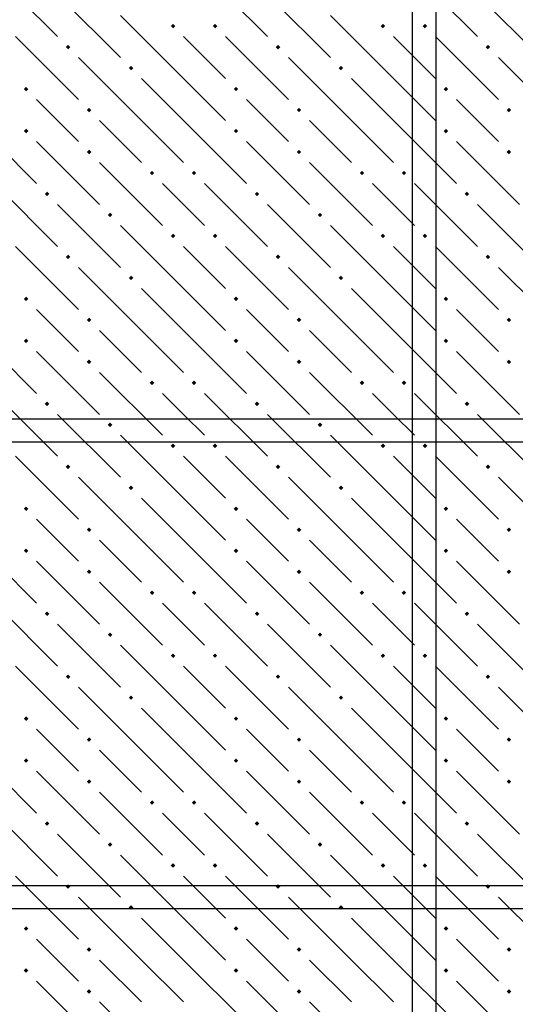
# Model space of a CAD drawing. Header units: millimetres. Extents: x 40580 to 1930067, y -240640 to 81020.
# Tile 446 of 656: x 1129829 to 1131246, y -189775 to -186960. Entities that reach past the tile are written whole.
import ezdxf

# ---------------------------------------------------------------- set-up
doc = ezdxf.new("R2010")
doc.units = ezdxf.units.MM
doc.layers.add('ЖБ Перекрытие верхний уровень', color=7, linetype='Continuous', lineweight=35)
doc.layers.add('Фоновоя арматура Х1', color=52, linetype='Continuous', lineweight=25)

msp = doc.modelspace()

# ---------------------------------------------------------------- hatches: boundary and pattern name
at = {"layer": 'ЖБ Перекрытие верхний уровень', "linetype": 'Continuous', "lineweight": -3, "transparency": 33554687}
for points in [[(1130260.9, -186978.3), (1130267.4, -186971.8), (1130273.9, -186978.3), (1130267.4, -186984.8)], [(1130380.9, -186978.3), (1130387.4, -186971.8), (1130393.9, -186978.3), (1130387.4, -186984.8)], [(1130860.9, -186978.3), (1130867.4, -186971.8), (1130873.9, -186978.3), (1130867.4, -186984.8)], [(1130980.9, -186978.3), (1130987.4, -186971.8), (1130993.9, -186978.3), (1130987.4, -186984.8)], [(1129960.9, -187038.3), (1129967.4, -187031.8), (1129973.9, -187038.3), (1129967.4, -187044.8)], [(1130560.9, -187038.3), (1130567.4, -187031.8), (1130573.9, -187038.3), (1130567.4, -187044.8)], [(1131160.9, -187038.3), (1131167.4, -187031.8), (1131173.9, -187038.3), (1131167.4, -187044.8)], [(1130140.9, -187098.3), (1130147.4, -187091.8), (1130153.9, -187098.3), (1130147.4, -187104.8)], [(1130740.9, -187098.3), (1130747.4, -187091.8), (1130753.9, -187098.3), (1130747.4, -187104.8)], [(1129840.9, -187158.3), (1129847.4, -187151.8), (1129853.9, -187158.3), (1129847.4, -187164.8)], [(1130440.9, -187158.3), (1130447.4, -187151.8), (1130453.9, -187158.3), (1130447.4, -187164.8)], [(1131040.9, -187158.3), (1131047.4, -187151.8), (1131053.9, -187158.3), (1131047.4, -187164.8)], [(1130020.9, -187218.3), (1130027.4, -187211.8), (1130033.9, -187218.3), (1130027.4, -187224.8)], [(1130620.9, -187218.3), (1130627.4, -187211.8), (1130633.9, -187218.3), (1130627.4, -187224.8)], [(1131220.9, -187218.3), (1131227.4, -187211.8), (1131233.9, -187218.3), (1131227.4, -187224.8)], [(1129840.9, -187278.3), (1129847.4, -187271.8), (1129853.9, -187278.3), (1129847.4, -187284.8)], [(1130440.9, -187278.3), (1130447.4, -187271.8), (1130453.9, -187278.3), (1130447.4, -187284.8)], [(1131040.9, -187278.3), (1131047.4, -187271.8), (1131053.9, -187278.3), (1131047.4, -187284.8)], [(1130020.9, -187338.3), (1130027.4, -187331.8), (1130033.9, -187338.3), (1130027.4, -187344.8)], [(1130620.9, -187338.3), (1130627.4, -187331.8), (1130633.9, -187338.3), (1130627.4, -187344.8)], [(1131220.9, -187338.3), (1131227.4, -187331.8), (1131233.9, -187338.3), (1131227.4, -187344.8)], [(1130200.9, -187398.3), (1130207.4, -187391.8), (1130213.9, -187398.3), (1130207.4, -187404.8)], [(1130320.9, -187398.3), (1130327.4, -187391.8), (1130333.9, -187398.3), (1130327.4, -187404.8)], [(1130800.9, -187398.3), (1130807.4, -187391.8), (1130813.9, -187398.3), (1130807.4, -187404.8)], [(1130920.9, -187398.3), (1130927.4, -187391.8), (1130933.9, -187398.3), (1130927.4, -187404.8)], [(1129900.9, -187458.3), (1129907.4, -187451.8), (1129913.9, -187458.3), (1129907.4, -187464.8)], [(1130500.9, -187458.3), (1130507.4, -187451.8), (1130513.9, -187458.3), (1130507.4, -187464.8)], [(1131100.9, -187458.3), (1131107.4, -187451.8), (1131113.9, -187458.3), (1131107.4, -187464.8)], [(1130080.9, -187518.3), (1130087.4, -187511.8), (1130093.9, -187518.3), (1130087.4, -187524.8)], [(1130680.9, -187518.3), (1130687.4, -187511.8), (1130693.9, -187518.3), (1130687.4, -187524.8)], [(1130260.9, -187578.3), (1130267.4, -187571.8), (1130273.9, -187578.3), (1130267.4, -187584.8)], [(1130380.9, -187578.3), (1130387.4, -187571.8), (1130393.9, -187578.3), (1130387.4, -187584.8)], [(1130860.9, -187578.3), (1130867.4, -187571.8), (1130873.9, -187578.3), (1130867.4, -187584.8)], [(1130980.9, -187578.3), (1130987.4, -187571.8), (1130993.9, -187578.3), (1130987.4, -187584.8)], [(1129960.9, -187638.3), (1129967.4, -187631.8), (1129973.9, -187638.3), (1129967.4, -187644.8)], [(1130560.9, -187638.3), (1130567.4, -187631.8), (1130573.9, -187638.3), (1130567.4, -187644.8)], [(1131160.9, -187638.3), (1131167.4, -187631.8), (1131173.9, -187638.3), (1131167.4, -187644.8)], [(1130140.9, -187698.3), (1130147.4, -187691.8), (1130153.9, -187698.3), (1130147.4, -187704.8)], [(1130740.9, -187698.3), (1130747.4, -187691.8), (1130753.9, -187698.3), (1130747.4, -187704.8)], [(1129840.9, -187758.3), (1129847.4, -187751.8), (1129853.9, -187758.3), (1129847.4, -187764.8)], [(1130440.9, -187758.3), (1130447.4, -187751.8), (1130453.9, -187758.3), (1130447.4, -187764.8)], [(1131040.9, -187758.3), (1131047.4, -187751.8), (1131053.9, -187758.3), (1131047.4, -187764.8)], [(1130020.9, -187818.3), (1130027.4, -187811.8), (1130033.9, -187818.3), (1130027.4, -187824.8)], [(1130620.9, -187818.3), (1130627.4, -187811.8), (1130633.9, -187818.3), (1130627.4, -187824.8)], [(1131220.9, -187818.3), (1131227.4, -187811.8), (1131233.9, -187818.3), (1131227.4, -187824.8)], [(1129840.9, -187878.3), (1129847.4, -187871.8), (1129853.9, -187878.3), (1129847.4, -187884.8)], [(1130440.9, -187878.3), (1130447.4, -187871.8), (1130453.9, -187878.3), (1130447.4, -187884.8)], [(1131040.9, -187878.3), (1131047.4, -187871.8), (1131053.9, -187878.3), (1131047.4, -187884.8)], [(1130020.9, -187938.3), (1130027.4, -187931.8), (1130033.9, -187938.3), (1130027.4, -187944.8)], [(1130620.9, -187938.3), (1130627.4, -187931.8), (1130633.9, -187938.3), (1130627.4, -187944.8)], [(1131220.9, -187938.3), (1131227.4, -187931.8), (1131233.9, -187938.3), (1131227.4, -187944.8)], [(1130200.9, -187998.3), (1130207.4, -187991.8), (1130213.9, -187998.3), (1130207.4, -188004.8)], [(1130320.9, -187998.3), (1130327.4, -187991.8), (1130333.9, -187998.3), (1130327.4, -188004.8)], [(1130800.9, -187998.3), (1130807.4, -187991.8), (1130813.9, -187998.3), (1130807.4, -188004.8)], [(1130920.9, -187998.3), (1130927.4, -187991.8), (1130933.9, -187998.3), (1130927.4, -188004.8)], [(1129900.9, -188058.3), (1129907.4, -188051.8), (1129913.9, -188058.3), (1129907.4, -188064.8)], [(1130500.9, -188058.3), (1130507.4, -188051.8), (1130513.9, -188058.3), (1130507.4, -188064.8)], [(1131100.9, -188058.3), (1131107.4, -188051.8), (1131113.9, -188058.3), (1131107.4, -188064.8)], [(1130080.9, -188118.3), (1130087.4, -188111.8), (1130093.9, -188118.3), (1130087.4, -188124.8)], [(1130680.9, -188118.3), (1130687.4, -188111.8), (1130693.9, -188118.3), (1130687.4, -188124.8)], [(1130260.9, -188178.3), (1130267.4, -188171.8), (1130273.9, -188178.3), (1130267.4, -188184.8)], [(1130380.9, -188178.3), (1130387.4, -188171.8), (1130393.9, -188178.3), (1130387.4, -188184.8)], [(1130860.9, -188178.3), (1130867.4, -188171.8), (1130873.9, -188178.3), (1130867.4, -188184.8)], [(1130980.9, -188178.3), (1130987.4, -188171.8), (1130993.9, -188178.3), (1130987.4, -188184.8)], [(1129960.9, -188238.3), (1129967.4, -188231.8), (1129973.9, -188238.3), (1129967.4, -188244.8)], [(1130560.9, -188238.3), (1130567.4, -188231.8), (1130573.9, -188238.3), (1130567.4, -188244.8)], [(1131160.9, -188238.3), (1131167.4, -188231.8), (1131173.9, -188238.3), (1131167.4, -188244.8)], [(1130140.9, -188298.3), (1130147.4, -188291.8), (1130153.9, -188298.3), (1130147.4, -188304.8)], [(1130740.9, -188298.3), (1130747.4, -188291.8), (1130753.9, -188298.3), (1130747.4, -188304.8)], [(1129840.9, -188358.3), (1129847.4, -188351.8), (1129853.9, -188358.3), (1129847.4, -188364.8)], [(1130440.9, -188358.3), (1130447.4, -188351.8), (1130453.9, -188358.3), (1130447.4, -188364.8)], [(1131040.9, -188358.3), (1131047.4, -188351.8), (1131053.9, -188358.3), (1131047.4, -188364.8)], [(1130020.9, -188418.3), (1130027.4, -188411.8), (1130033.9, -188418.3), (1130027.4, -188424.8)], [(1130620.9, -188418.3), (1130627.4, -188411.8), (1130633.9, -188418.3), (1130627.4, -188424.8)], [(1131220.9, -188418.3), (1131227.4, -188411.8), (1131233.9, -188418.3), (1131227.4, -188424.8)], [(1129840.9, -188478.3), (1129847.4, -188471.8), (1129853.9, -188478.3), (1129847.4, -188484.8)], [(1130440.9, -188478.3), (1130447.4, -188471.8), (1130453.9, -188478.3), (1130447.4, -188484.8)], [(1131040.9, -188478.3), (1131047.4, -188471.8), (1131053.9, -188478.3), (1131047.4, -188484.8)], [(1130020.9, -188538.3), (1130027.4, -188531.8), (1130033.9, -188538.3), (1130027.4, -188544.8)], [(1130620.9, -188538.3), (1130627.4, -188531.8), (1130633.9, -188538.3), (1130627.4, -188544.8)], [(1131220.9, -188538.3), (1131227.4, -188531.8), (1131233.9, -188538.3), (1131227.4, -188544.8)], [(1130200.9, -188598.3), (1130207.4, -188591.8), (1130213.9, -188598.3), (1130207.4, -188604.8)], [(1130320.9, -188598.3), (1130327.4, -188591.8), (1130333.9, -188598.3), (1130327.4, -188604.8)], [(1130800.9, -188598.3), (1130807.4, -188591.8), (1130813.9, -188598.3), (1130807.4, -188604.8)], [(1130920.9, -188598.3), (1130927.4, -188591.8), (1130933.9, -188598.3), (1130927.4, -188604.8)], [(1129900.9, -188658.3), (1129907.4, -188651.8), (1129913.9, -188658.3), (1129907.4, -188664.8)], [(1130500.9, -188658.3), (1130507.4, -188651.8), (1130513.9, -188658.3), (1130507.4, -188664.8)], [(1131100.9, -188658.3), (1131107.4, -188651.8), (1131113.9, -188658.3), (1131107.4, -188664.8)], [(1130080.9, -188718.3), (1130087.4, -188711.8), (1130093.9, -188718.3), (1130087.4, -188724.8)], [(1130680.9, -188718.3), (1130687.4, -188711.8), (1130693.9, -188718.3), (1130687.4, -188724.8)], [(1130260.9, -188778.3), (1130267.4, -188771.8), (1130273.9, -188778.3), (1130267.4, -188784.8)], [(1130380.9, -188778.3), (1130387.4, -188771.8), (1130393.9, -188778.3), (1130387.4, -188784.8)], [(1130860.9, -188778.3), (1130867.4, -188771.8), (1130873.9, -188778.3), (1130867.4, -188784.8)], [(1130980.9, -188778.3), (1130987.4, -188771.8), (1130993.9, -188778.3), (1130987.4, -188784.8)], [(1129960.9, -188838.3), (1129967.4, -188831.8), (1129973.9, -188838.3), (1129967.4, -188844.8)], [(1130560.9, -188838.3), (1130567.4, -188831.8), (1130573.9, -188838.3), (1130567.4, -188844.8)], [(1131160.9, -188838.3), (1131167.4, -188831.8), (1131173.9, -188838.3), (1131167.4, -188844.8)], [(1130140.9, -188898.3), (1130147.4, -188891.8), (1130153.9, -188898.3), (1130147.4, -188904.8)], [(1130740.9, -188898.3), (1130747.4, -188891.8), (1130753.9, -188898.3), (1130747.4, -188904.8)], [(1129840.9, -188958.3), (1129847.4, -188951.8), (1129853.9, -188958.3), (1129847.4, -188964.8)], [(1130440.9, -188958.3), (1130447.4, -188951.8), (1130453.9, -188958.3), (1130447.4, -188964.8)], [(1131040.9, -188958.3), (1131047.4, -188951.8), (1131053.9, -188958.3), (1131047.4, -188964.8)], [(1130020.9, -189018.3), (1130027.4, -189011.8), (1130033.9, -189018.3), (1130027.4, -189024.8)], [(1130620.9, -189018.3), (1130627.4, -189011.8), (1130633.9, -189018.3), (1130627.4, -189024.8)], [(1131220.9, -189018.3), (1131227.4, -189011.8), (1131233.9, -189018.3), (1131227.4, -189024.8)], [(1129840.9, -189078.3), (1129847.4, -189071.8), (1129853.9, -189078.3), (1129847.4, -189084.8)], [(1130440.9, -189078.3), (1130447.4, -189071.8), (1130453.9, -189078.3), (1130447.4, -189084.8)], [(1131040.9, -189078.3), (1131047.4, -189071.8), (1131053.9, -189078.3), (1131047.4, -189084.8)], [(1130020.9, -189138.3), (1130027.4, -189131.8), (1130033.9, -189138.3), (1130027.4, -189144.8)], [(1130620.9, -189138.3), (1130627.4, -189131.8), (1130633.9, -189138.3), (1130627.4, -189144.8)], [(1131220.9, -189138.3), (1131227.4, -189131.8), (1131233.9, -189138.3), (1131227.4, -189144.8)], [(1130200.9, -189198.3), (1130207.4, -189191.8), (1130213.9, -189198.3), (1130207.4, -189204.8)], [(1130320.9, -189198.3), (1130327.4, -189191.8), (1130333.9, -189198.3), (1130327.4, -189204.8)], [(1130800.9, -189198.3), (1130807.4, -189191.8), (1130813.9, -189198.3), (1130807.4, -189204.8)], [(1130920.9, -189198.3), (1130927.4, -189191.8), (1130933.9, -189198.3), (1130927.4, -189204.8)], [(1129900.9, -189258.3), (1129907.4, -189251.8), (1129913.9, -189258.3), (1129907.4, -189264.8)], [(1130500.9, -189258.3), (1130507.4, -189251.8), (1130513.9, -189258.3), (1130507.4, -189264.8)], [(1131100.9, -189258.3), (1131107.4, -189251.8), (1131113.9, -189258.3), (1131107.4, -189264.8)], [(1130080.9, -189318.3), (1130087.4, -189311.8), (1130093.9, -189318.3), (1130087.4, -189324.8)], [(1130680.9, -189318.3), (1130687.4, -189311.8), (1130693.9, -189318.3), (1130687.4, -189324.8)], [(1130260.9, -189378.3), (1130267.4, -189371.8), (1130273.9, -189378.3), (1130267.4, -189384.8)], [(1130380.9, -189378.3), (1130387.4, -189371.8), (1130393.9, -189378.3), (1130387.4, -189384.8)], [(1130860.9, -189378.3), (1130867.4, -189371.8), (1130873.9, -189378.3), (1130867.4, -189384.8)], [(1130980.9, -189378.3), (1130987.4, -189371.8), (1130993.9, -189378.3), (1130987.4, -189384.8)], [(1129960.9, -189438.3), (1129967.4, -189431.8), (1129973.9, -189438.3), (1129967.4, -189444.8)], [(1130560.9, -189438.3), (1130567.4, -189431.8), (1130573.9, -189438.3), (1130567.4, -189444.8)], [(1131160.9, -189438.3), (1131167.4, -189431.8), (1131173.9, -189438.3), (1131167.4, -189444.8)], [(1130140.9, -189498.3), (1130147.4, -189491.8), (1130153.9, -189498.3), (1130147.4, -189504.8)], [(1130740.9, -189498.3), (1130747.4, -189491.8), (1130753.9, -189498.3), (1130747.4, -189504.8)], [(1129840.9, -189558.3), (1129847.4, -189551.8), (1129853.9, -189558.3), (1129847.4, -189564.8)], [(1130440.9, -189558.3), (1130447.4, -189551.8), (1130453.9, -189558.3), (1130447.4, -189564.8)], [(1131040.9, -189558.3), (1131047.4, -189551.8), (1131053.9, -189558.3), (1131047.4, -189564.8)], [(1130020.9, -189618.3), (1130027.4, -189611.8), (1130033.9, -189618.3), (1130027.4, -189624.8)], [(1130620.9, -189618.3), (1130627.4, -189611.8), (1130633.9, -189618.3), (1130627.4, -189624.8)], [(1131220.9, -189618.3), (1131227.4, -189611.8), (1131233.9, -189618.3), (1131227.4, -189624.8)], [(1129840.9, -189678.3), (1129847.4, -189671.8), (1129853.9, -189678.3), (1129847.4, -189684.8)], [(1130440.9, -189678.3), (1130447.4, -189671.8), (1130453.9, -189678.3), (1130447.4, -189684.8)], [(1131040.9, -189678.3), (1131047.4, -189671.8), (1131053.9, -189678.3), (1131047.4, -189684.8)], [(1130020.9, -189738.3), (1130027.4, -189731.8), (1130033.9, -189738.3), (1130027.4, -189744.8)], [(1130620.9, -189738.3), (1130627.4, -189731.8), (1130633.9, -189738.3), (1130627.4, -189744.8)], [(1131220.9, -189738.3), (1131227.4, -189731.8), (1131233.9, -189738.3), (1131227.4, -189744.8)]]:
    msp.add_hatch(color=7, dxfattribs=at).paths.add_polyline_path(points, flags=16)

# ---------------------------------------------------------------- linework, layer by layer
at = {"layer": 'ЖБ Перекрытие верхний уровень', "color": 9, "linetype": 'Continuous', "lineweight": -3, "true_color": 0xc7c7c7, "transparency": 33554687}
for p, q in [((1129757.4, -186828.3), (1129937.4, -187008.3)), ((1130357.4, -186828.3), (1130537.4, -187008.3)), ((1130957.4, -186828.3), (1131137.4, -187008.3)), ((1129937.4, -186888.3), (1130117.4, -187068.3)), ((1130537.4, -186888.3), (1130717.4, -187068.3)), ((1131137.4, -186888.3), (1131317.4, -187068.3)), ((1130297.4, -187128.3), (1130117.4, -186948.3)), ((1130897.4, -187128.3), (1130717.4, -186948.3)), ((1129817.4, -187008.3), (1129997.4, -187188.3)), ((1130297.4, -187008.3), (1130417.4, -187128.3)), ((1130417.4, -187008.3), (1130597.4, -187188.3)), ((1130897.4, -187008.3), (1131017.4, -187128.3)), ((1131017.4, -187008.3), (1131197.4, -187188.3)), ((1130177.4, -187248.3), (1129997.4, -187068.3)), ((1130777.4, -187248.3), (1130597.4, -187068.3)), ((1131377.4, -187248.3), (1131197.4, -187068.3)), ((1130177.4, -187128.3), (1130297.4, -187248.3)), ((1130297.4, -187128.3), (1130417.4, -187248.3)), ((1130777.4, -187128.3), (1130897.4, -187248.3)), ((1130897.4, -187128.3), (1131017.4, -187248.3)), ((1129937.4, -187248.3), (1129877.4, -187188.3)), ((1130537.4, -187248.3), (1130477.4, -187188.3)), ((1131137.4, -187248.3), (1131077.4, -187188.3)), ((1129697.4, -187248.3), (1129877.4, -187428.3)), ((1129997.4, -187308.3), (1129937.4, -187248.3)), ((1130057.4, -187248.3), (1130177.4, -187368.3)), ((1130177.4, -187248.3), (1130297.4, -187368.3)), ((1130297.4, -187248.3), (1130477.4, -187428.3)), ((1130597.4, -187308.3), (1130537.4, -187248.3)), ((1130657.4, -187248.3), (1130777.4, -187368.3)), ((1130777.4, -187248.3), (1130897.4, -187368.3)), ((1130897.4, -187248.3), (1131077.4, -187428.3)), ((1131197.4, -187308.3), (1131137.4, -187248.3)), ((1129877.4, -187308.3), (1130057.4, -187488.3)), ((1130477.4, -187308.3), (1130657.4, -187488.3)), ((1131077.4, -187308.3), (1131257.4, -187488.3)), ((1130057.4, -187368.3), (1130237.4, -187548.3)), ((1130657.4, -187368.3), (1130837.4, -187548.3)), ((1129757.4, -187428.3), (1129937.4, -187608.3)), ((1130297.4, -187488.3), (1130237.4, -187428.3)), ((1130357.4, -187428.3), (1130537.4, -187608.3)), ((1130897.4, -187488.3), (1130837.4, -187428.3)), ((1130957.4, -187428.3), (1131137.4, -187608.3)), ((1129937.4, -187488.3), (1130117.4, -187668.3)), ((1130357.4, -187548.3), (1130297.4, -187488.3)), ((1130537.4, -187488.3), (1130717.4, -187668.3)), ((1130957.4, -187548.3), (1130897.4, -187488.3)), ((1131137.4, -187488.3), (1131317.4, -187668.3)), ((1130297.4, -187728.3), (1130117.4, -187548.3)), ((1130897.4, -187728.3), (1130717.4, -187548.3)), ((1129817.4, -187608.3), (1129997.4, -187788.3)), ((1130297.4, -187608.3), (1130417.4, -187728.3)), ((1130417.4, -187608.3), (1130597.4, -187788.3)), ((1130897.4, -187608.3), (1131017.4, -187728.3)), ((1131017.4, -187608.3), (1131197.4, -187788.3)), ((1130177.4, -187848.3), (1129997.4, -187668.3)), ((1130777.4, -187848.3), (1130597.4, -187668.3)), ((1131377.4, -187848.3), (1131197.4, -187668.3)), ((1130177.4, -187728.3), (1130297.4, -187848.3)), ((1130297.4, -187728.3), (1130417.4, -187848.3)), ((1130777.4, -187728.3), (1130897.4, -187848.3)), ((1130897.4, -187728.3), (1131017.4, -187848.3)), ((1129937.4, -187848.3), (1129877.4, -187788.3)), ((1130537.4, -187848.3), (1130477.4, -187788.3)), ((1131137.4, -187848.3), (1131077.4, -187788.3)), ((1129697.4, -187848.3), (1129877.4, -188028.3)), ((1129997.4, -187908.3), (1129937.4, -187848.3)), ((1130057.4, -187848.3), (1130177.4, -187968.3)), ((1130177.4, -187848.3), (1130297.4, -187968.3)), ((1130297.4, -187848.3), (1130477.4, -188028.3)), ((1130597.4, -187908.3), (1130537.4, -187848.3)), ((1130657.4, -187848.3), (1130777.4, -187968.3)), ((1130777.4, -187848.3), (1130897.4, -187968.3)), ((1130897.4, -187848.3), (1131077.4, -188028.3)), ((1131197.4, -187908.3), (1131137.4, -187848.3)), ((1129877.4, -187908.3), (1130057.4, -188088.3)), ((1130477.4, -187908.3), (1130657.4, -188088.3)), ((1131077.4, -187908.3), (1131257.4, -188088.3)), ((1130057.4, -187968.3), (1130237.4, -188148.3)), ((1130657.4, -187968.3), (1130837.4, -188148.3)), ((1129757.4, -188028.3), (1129937.4, -188208.3)), ((1130297.4, -188088.3), (1130237.4, -188028.3)), ((1130357.4, -188028.3), (1130537.4, -188208.3)), ((1130897.4, -188088.3), (1130837.4, -188028.3)), ((1130957.4, -188028.3), (1131137.4, -188208.3)), ((1129937.4, -188088.3), (1130117.4, -188268.3)), ((1130357.4, -188148.3), (1130297.4, -188088.3)), ((1130537.4, -188088.3), (1130717.4, -188268.3)), ((1130957.4, -188148.3), (1130897.4, -188088.3)), ((1131137.4, -188088.3), (1131317.4, -188268.3)), ((1130297.4, -188328.3), (1130117.4, -188148.3)), ((1130897.4, -188328.3), (1130717.4, -188148.3)), ((1129817.4, -188208.3), (1129997.4, -188388.3)), ((1130297.4, -188208.3), (1130417.4, -188328.3)), ((1130417.4, -188208.3), (1130597.4, -188388.3)), ((1130897.4, -188208.3), (1131017.4, -188328.3)), ((1131017.4, -188208.3), (1131197.4, -188388.3)), ((1130177.4, -188448.3), (1129997.4, -188268.3)), ((1130777.4, -188448.3), (1130597.4, -188268.3)), ((1131377.4, -188448.3), (1131197.4, -188268.3)), ((1130177.4, -188328.3), (1130297.4, -188448.3)), ((1130297.4, -188328.3), (1130417.4, -188448.3)), ((1130777.4, -188328.3), (1130897.4, -188448.3)), ((1130897.4, -188328.3), (1131017.4, -188448.3)), ((1129937.4, -188448.3), (1129877.4, -188388.3)), ((1130537.4, -188448.3), (1130477.4, -188388.3)), ((1131137.4, -188448.3), (1131077.4, -188388.3)), ((1129697.4, -188448.3), (1129877.4, -188628.3)), ((1129997.4, -188508.3), (1129937.4, -188448.3)), ((1130057.4, -188448.3), (1130177.4, -188568.3)), ((1130177.4, -188448.3), (1130297.4, -188568.3)), ((1130297.4, -188448.3), (1130477.4, -188628.3)), ((1130597.4, -188508.3), (1130537.4, -188448.3)), ((1130657.4, -188448.3), (1130777.4, -188568.3)), ((1130777.4, -188448.3), (1130897.4, -188568.3)), ((1130897.4, -188448.3), (1131077.4, -188628.3)), ((1131197.4, -188508.3), (1131137.4, -188448.3)), ((1129877.4, -188508.3), (1130057.4, -188688.3)), ((1130477.4, -188508.3), (1130657.4, -188688.3)), ((1131077.4, -188508.3), (1131257.4, -188688.3)), ((1130057.4, -188568.3), (1130237.4, -188748.3)), ((1130657.4, -188568.3), (1130837.4, -188748.3)), ((1129757.4, -188628.3), (1129937.4, -188808.3)), ((1130297.4, -188688.3), (1130237.4, -188628.3)), ((1130357.4, -188628.3), (1130537.4, -188808.3)), ((1130897.4, -188688.3), (1130837.4, -188628.3)), ((1130957.4, -188628.3), (1131137.4, -188808.3)), ((1129937.4, -188688.3), (1130117.4, -188868.3)), ((1130357.4, -188748.3), (1130297.4, -188688.3)), ((1130537.4, -188688.3), (1130717.4, -188868.3)), ((1130957.4, -188748.3), (1130897.4, -188688.3)), ((1131137.4, -188688.3), (1131317.4, -188868.3)), ((1130297.4, -188928.3), (1130117.4, -188748.3)), ((1130897.4, -188928.3), (1130717.4, -188748.3)), ((1129817.4, -188808.3), (1129997.4, -188988.3)), ((1130297.4, -188808.3), (1130417.4, -188928.3)), ((1130417.4, -188808.3), (1130597.4, -188988.3)), ((1130897.4, -188808.3), (1131017.4, -188928.3)), ((1131017.4, -188808.3), (1131197.4, -188988.3)), ((1130177.4, -189048.3), (1129997.4, -188868.3)), ((1130777.4, -189048.3), (1130597.4, -188868.3)), ((1131377.4, -189048.3), (1131197.4, -188868.3)), ((1130177.4, -188928.3), (1130297.4, -189048.3)), ((1130297.4, -188928.3), (1130417.4, -189048.3)), ((1130777.4, -188928.3), (1130897.4, -189048.3)), ((1130897.4, -188928.3), (1131017.4, -189048.3)), ((1129937.4, -189048.3), (1129877.4, -188988.3)), ((1130537.4, -189048.3), (1130477.4, -188988.3)), ((1131137.4, -189048.3), (1131077.4, -188988.3)), ((1129697.4, -189048.3), (1129877.4, -189228.3)), ((1129997.4, -189108.3), (1129937.4, -189048.3)), ((1130057.4, -189048.3), (1130177.4, -189168.3)), ((1130177.4, -189048.3), (1130297.4, -189168.3)), ((1130297.4, -189048.3), (1130477.4, -189228.3)), ((1130597.4, -189108.3), (1130537.4, -189048.3)), ((1130657.4, -189048.3), (1130777.4, -189168.3)), ((1130777.4, -189048.3), (1130897.4, -189168.3)), ((1130897.4, -189048.3), (1131077.4, -189228.3)), ((1131197.4, -189108.3), (1131137.4, -189048.3)), ((1129877.4, -189108.3), (1130057.4, -189288.3)), ((1130477.4, -189108.3), (1130657.4, -189288.3)), ((1131077.4, -189108.3), (1131257.4, -189288.3)), ((1130057.4, -189168.3), (1130237.4, -189348.3)), ((1130657.4, -189168.3), (1130837.4, -189348.3)), ((1129757.4, -189228.3), (1129937.4, -189408.3)), ((1130297.4, -189288.3), (1130237.4, -189228.3)), ((1130357.4, -189228.3), (1130537.4, -189408.3)), ((1130897.4, -189288.3), (1130837.4, -189228.3)), ((1130957.4, -189228.3), (1131137.4, -189408.3)), ((1129937.4, -189288.3), (1130117.4, -189468.3)), ((1130357.4, -189348.3), (1130297.4, -189288.3)), ((1130537.4, -189288.3), (1130717.4, -189468.3)), ((1130957.4, -189348.3), (1130897.4, -189288.3)), ((1131137.4, -189288.3), (1131317.4, -189468.3)), ((1130297.4, -189528.3), (1130117.4, -189348.3)), ((1130897.4, -189528.3), (1130717.4, -189348.3)), ((1129817.4, -189408.3), (1129997.4, -189588.3)), ((1130297.4, -189408.3), (1130417.4, -189528.3)), ((1130417.4, -189408.3), (1130597.4, -189588.3)), ((1130897.4, -189408.3), (1131017.4, -189528.3)), ((1131017.4, -189408.3), (1131197.4, -189588.3)), ((1130177.4, -189648.3), (1129997.4, -189468.3)), ((1130777.4, -189648.3), (1130597.4, -189468.3)), ((1131377.4, -189648.3), (1131197.4, -189468.3)), ((1130177.4, -189528.3), (1130297.4, -189648.3)), ((1130297.4, -189528.3), (1130417.4, -189648.3)), ((1130777.4, -189528.3), (1130897.4, -189648.3)), ((1130897.4, -189528.3), (1131017.4, -189648.3)), ((1129937.4, -189648.3), (1129877.4, -189588.3)), ((1130537.4, -189648.3), (1130477.4, -189588.3)), ((1131137.4, -189648.3), (1131077.4, -189588.3)), ((1129997.4, -189708.3), (1129937.4, -189648.3)), ((1130057.4, -189648.3), (1130177.4, -189768.3)), ((1130177.4, -189648.3), (1130297.4, -189768.3)), ((1130297.4, -189648.3), (1130477.4, -189828.3)), ((1130597.4, -189708.3), (1130537.4, -189648.3)), ((1130657.4, -189648.3), (1130777.4, -189768.3)), ((1130777.4, -189648.3), (1130897.4, -189768.3)), ((1130897.4, -189648.3), (1131077.4, -189828.3)), ((1131197.4, -189708.3), (1131137.4, -189648.3)), ((1129877.4, -189708.3), (1130057.4, -189888.3)), ((1130477.4, -189708.3), (1130657.4, -189888.3)), ((1131077.4, -189708.3), (1131257.4, -189888.3)), ((1130057.4, -189768.3), (1130237.4, -189948.3)), ((1130657.4, -189768.3), (1130837.4, -189948.3))]:
    msp.add_line(p, q, dxfattribs=at)
at = {"layer": 'Фоновоя арматура Х1', "color": 251, "linetype": 'Continuous', "lineweight": -3, "true_color": 0x656565, "transparency": 33554687}
for points in [[(1131018.4, -184034.9), (1131018.4, -192101.6), (1130951.8, -192101.6), (1130951.8, -184034.9), (1131018.4, -184034.9)], [(1131018.4, -184034.9), (1131018.4, -192101.6), (1130951.8, -192101.6), (1130951.8, -184034.9), (1131018.4, -184034.9)], [(1135285.1, -188168.2), (1126618.4, -188168.2), (1126618.4, -188101.6), (1135285.1, -188101.6), (1135285.1, -188168.2)], [(1135285.1, -188168.2), (1126618.4, -188168.2), (1126618.4, -188101.6), (1135285.1, -188101.6), (1135285.1, -188168.2)], [(1135285.1, -189501.6), (1126618.4, -189501.6), (1126618.4, -189434.9), (1135285.1, -189434.9), (1135285.1, -189501.6)], [(1135285.1, -189501.6), (1126618.4, -189501.6), (1126618.4, -189434.9), (1135285.1, -189434.9), (1135285.1, -189501.6)]]:
    msp.add_lwpolyline(points, dxfattribs=at)

doc.saveas('drawing.dxf')
